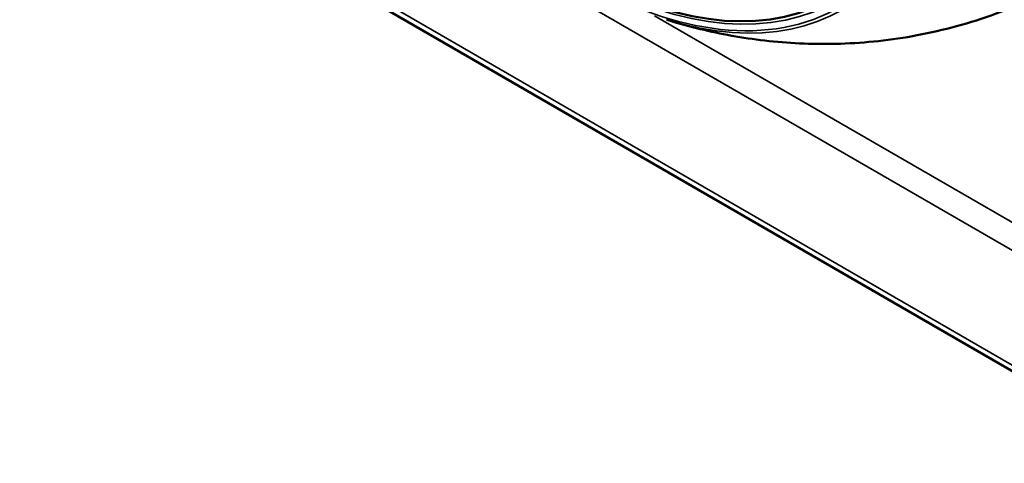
# Model space of a CAD drawing. Header units: millimetres. Extents: x 50 to 3176, y 50 to 2109.
# Tile 735 of 817: x 1893 to 2006, y 1549 to 1599. Entities that reach past the tile are written whole.
import ezdxf

# ---------------------------------------------------------------- set-up
doc = ezdxf.new("R2010")
doc.units = ezdxf.units.MM
doc.header["$LTSCALE"] = 10
doc.layers.add('Visible (ISO)', color=7, linetype='Continuous', lineweight=50)
doc.layers.add('Visible Narrow (ISO)', color=7, linetype='Continuous', lineweight=35)

msp = doc.modelspace()

# ---------------------------------------------------------------- linework, layer by layer
at = {"layer": 'Visible (ISO)'}
msp.add_line((1777.2837, 1691.5134), (2024.7711, 1548.6265), dxfattribs=at)
for centre, major_axis, start_param, end_param in [((1957.1676, 1652.0042), (-28.9, 50.0563), 2.36974861, 7.05502935), ((1957.4502, 1652.1674), (29.7356, -51.5036), 5.72304461, 5.72409137)]:
    msp.add_ellipse(centre, major_axis=major_axis, ratio=0.57735027, start_param=start_param, end_param=end_param, dxfattribs=at)
msp.add_open_spline([(1966.8858, 1599.3998), (1969.0799, 1598.7164), (1971.3999, 1598.1252), (1976.3034, 1597.2045), (1978.8876, 1596.8751), (1984.2994, 1596.5748), (1987.1276, 1596.6047), (1992.9535, 1597.1246), (1995.951, 1597.616), (2001.9757, 1599.1318), (2005.0016, 1600.1574), (2007.9486, 1601.4509)], degree=3, knots=[3.367896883, 3.367896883, 3.367896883, 3.367896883, 3.46697904, 3.46697904, 3.566061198, 3.566061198, 3.665143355, 3.665143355, 3.764225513, 3.764225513, 3.86330767, 3.86330767, 3.86330767, 3.86330767], dxfattribs=at)
at = {"layer": 'Visible Narrow (ISO)'}
for p, q in [((1776.8695, 1692.429), (2024.3569, 1549.5421)), ((2011.5877, 1570.0343), (1924.696, 1620.2013)), ((1965.4621, 1599.8729), (2012.9526, 1572.4543))]:
    msp.add_line(p, q, dxfattribs=at)
msp.add_ellipse((1957.309, 1652.0859), major_axis=(-29.5357, 51.1574), ratio=0.57735027, dxfattribs=at)
for centre, major_axis, start_param, end_param in [((1957.309, 1652.0859), (29.1332, -50.4601), 5.50252933, 10.20543394), ((1957.4502, 1652.1674), (29.7356, -51.5036), 5.72409137, 8.63939778)]:
    msp.add_ellipse(centre, major_axis=major_axis, ratio=0.57735027, start_param=start_param, end_param=end_param, dxfattribs=at)

doc.saveas('drawing.dxf')
